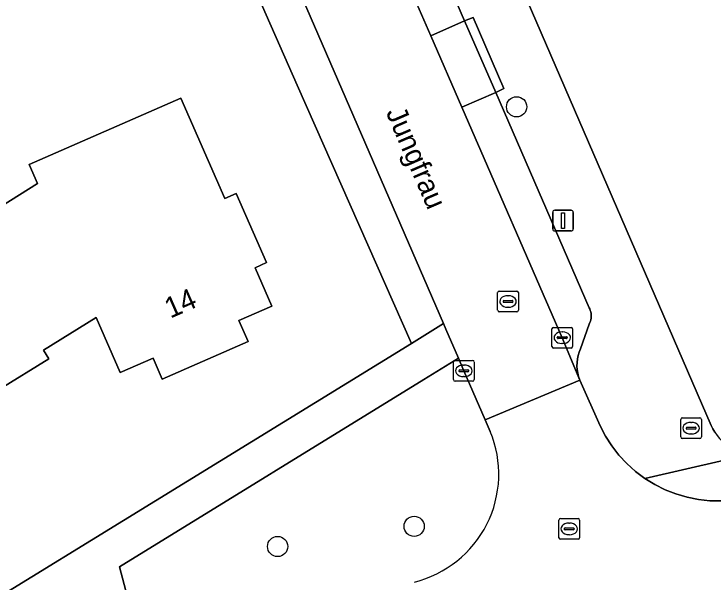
# Model space of a CAD drawing. Extents: x 158835 to 160077, y 386387 to 387778.
# Drawn here: x 159412.85 to 159446.64, y 386715 to 386742.48 of the extents above; entities that cross this region are included whole.
import ezdxf

# ---------------------------------------------------------------- set-up
doc = ezdxf.new("R2010")
doc.units = 0
for name, color, linetype in [('IMGEO_Boom', 7, 'Continuous'), ('IMGEO_Brandkraan', 7, 'Continuous'), ('IMGEO_Erf', 7, 'Continuous'), ('IMGEO_Groenvoorziening', 7, 'Continuous'), ('IMGEO_Kolk', 7, 'Continuous'), ('IMGEO_Lichtmast', 7, 'Continuous'), ('IMGEO_Openbare_ruimte_label', 7, 'Continuous'), ('IMGEO_Pand', 7, 'Continuous'), ('IMGEO_Pand_nummerreeks', 7, 'Continuous'), ('IMGEO_Parkeervlak_open', 7, 'Continuous'), ('IMGEO_Rijbaan_lokaal_open', 7, 'Continuous'), ('IMGEO_Rioolput', 7, 'Continuous'), ('IMGEO_Voetpad_open', 7, 'Continuous')]:
    doc.layers.add(name, color=color, linetype=linetype)

msp = doc.modelspace()

# ---------------------------------------------------------------- linework, layer by layer
at = {"layer": 'IMGEO_Boom'}
for centre in [(159437.149, 386737.987), (159432.195, 386717.697), (159425.596, 386716.722)]:
    msp.add_circle(centre, 0.489, dxfattribs=at)
at = {"layer": 'IMGEO_Brandkraan'}
for p, q in [((159445.083, 386722.019), (159445.083, 386722.871)), ((159445.158, 386722.945), (159446.01, 386722.945)), ((159445.571, 386722.725), (159445.596, 386722.725)), ((159446.084, 386722.871), (159446.084, 386722.019)), ((159445.342, 386722.439), (159445.342, 386722.451)), ((159445.78, 386722.402), (159445.382, 386722.402)), ((159445.385, 386722.488), (159445.783, 386722.488)), ((159445.826, 386722.451), (159445.826, 386722.439)), ((159445.594, 386722.165), (159445.569, 386722.165)), ((159446.01, 386721.945), (159445.158, 386721.945))]:
    msp.add_line(p, q, dxfattribs=at)
for points in [[(159445.083, 386722.019), (159445.083, 386722.871)], [(159445.158, 386722.945), (159446.01, 386722.945)], [(159446.084, 386722.871), (159446.084, 386722.019)], [(159446.01, 386721.945), (159445.158, 386721.945)]]:
    msp.add_lwpolyline(points, dxfattribs=at)
for centre, radius, start, end in [((159445.16, 386722.869), 0.0765, 91.552, 178.448), ((159445.16, 386722.869), 0.0765, 91.552, 178.448), ((159446.008, 386722.869), 0.0765, 1.552, 88.448), ((159446.008, 386722.869), 0.0765, 1.552, 88.448), ((159445.382, 386722.448), 0.0403, 85.8775, 175.7526), ((159445.379, 386722.438), 0.0366, 178.938, 274.7102), ((159445.783, 386722.445), 0.043, 264.8664, 352.4533), ((159445.787, 386722.45), 0.0386, 1.7309, 96.639), ((159445.16, 386722.021), 0.0765, 181.552, 268.448), ((159445.16, 386722.021), 0.0765, 181.552, 268.448), ((159446.008, 386722.021), 0.0765, 271.552, 358.448), ((159446.008, 386722.021), 0.0765, 271.552, 358.448)]:
    msp.add_arc(centre, radius, start, end, dxfattribs=at)
for centre, major_axis, ratio, start_param, end_param in [((159445.57, 386722.445), (-0.387, 0.002), 0.722429, 4.712389, 7.853982), ((159445.595, 386722.445), (-0.39, 0.002), 0.717154, 1.570796, 4.712389)]:
    msp.add_ellipse(centre, major_axis=major_axis, ratio=ratio, start_param=start_param, end_param=end_param, dxfattribs=at)
at = {"layer": 'IMGEO_Erf'}
for points in [[(159425.315, 386771.692), (159434.699, 386750), (159446.561, 386722.581), (159446.639, 386722.409), (159446.732, 386722.245), (159446.839, 386722.089), (159446.96, 386721.944), (159447.093, 386721.81), (159447.238, 386721.689), (159447.393, 386721.581), (159447.557, 386721.487), (159447.729, 386721.408), (159447.907, 386721.345), (159448.09, 386721.298), (159448.276, 386721.268), (159448.464, 386721.254), (159448.653, 386721.258), (159448.841, 386721.278), (159449.026, 386721.315), (159449.13, 386721.343), (159464.145, 386725.103), (159472.554, 386727.311)], [(159320.416, 386657.723), (159398.233, 386705.745), (159432.071, 386726.541), (159426.546, 386739.026), (159422.284, 386748.699), (159421.725, 386750), (159419.683, 386754.749), (159414.254, 386767.377)]]:
    msp.add_lwpolyline(points, dxfattribs=at)
msp.add_lwpolyline([(159409.135, 386734.556), (159410.612, 386732.165), (159413.994, 386734.281), (159413.592, 386735.197), (159420.918, 386738.411), (159423.04, 386733.55), (159423.598, 386733.795), (159425.059, 386730.465), (159424.502, 386730.199), (159425.318, 386728.348), (159423.721, 386727.653), (159424.167, 386726.636), (159420.021, 386724.817), (159419.579, 386725.824), (159417.989, 386725.13), (159416.824, 386727.799), (159414.273, 386726.221), (159414.536, 386725.796), (159409.724, 386722.824), (159409.461, 386723.249), (159408.955, 386722.915), (159405.277, 386728.871), (159405.788, 386729.186), (159404.311, 386731.577)], close=True, dxfattribs=at)
at = {"layer": 'IMGEO_Groenvoorziening'}
for points in [[(159434.338, 386725.824), (159432.664, 386724.796), (159417.947, 386715.735), (159418.927, 386712.01)], [(159435.635, 386722.85), (159434.6, 386725.22), (159434.338, 386725.824)], [(159435.875, 386722.284), (159435.635, 386722.85)]]:
    msp.add_lwpolyline(points, dxfattribs=at)
msp.add_arc((159430.915, 386720.219), 5.372, 283.9105, 22.6074, dxfattribs=at)
at = {"layer": 'IMGEO_Kolk'}
for p, q in [((159438.857, 386726.395), (159438.857, 386727.247)), ((159438.932, 386727.321), (159439.784, 386727.321)), ((159439.345, 386727.101), (159439.37, 386727.101)), ((159439.858, 386727.247), (159439.858, 386726.395)), ((159439.116, 386726.815), (159439.116, 386726.827)), ((159439.554, 386726.778), (159439.156, 386726.778)), ((159439.159, 386726.864), (159439.557, 386726.864)), ((159439.6, 386726.827), (159439.6, 386726.815)), ((159439.368, 386726.541), (159439.343, 386726.541)), ((159439.784, 386726.321), (159438.932, 386726.321)), ((159434.172, 386725.719), (159435.024, 386725.719)), ((159434.097, 386724.793), (159434.097, 386725.645)), ((159434.585, 386725.499), (159434.61, 386725.499)), ((159435.098, 386725.645), (159435.098, 386724.793)), ((159434.356, 386725.213), (159434.356, 386725.225)), ((159434.794, 386725.176), (159434.396, 386725.176)), ((159434.399, 386725.262), (159434.797, 386725.262)), ((159434.84, 386725.225), (159434.84, 386725.213)), ((159435.024, 386724.719), (159434.172, 386724.719)), ((159434.608, 386724.939), (159434.583, 386724.939))]:
    msp.add_line(p, q, dxfattribs=at)
for points in [[(159438.857, 386726.395), (159438.857, 386727.247)], [(159438.932, 386727.321), (159439.784, 386727.321)], [(159439.858, 386727.247), (159439.858, 386726.395)], [(159439.784, 386726.321), (159438.932, 386726.321)], [(159434.172, 386725.719), (159435.024, 386725.719)], [(159434.097, 386724.793), (159434.097, 386725.645)], [(159435.098, 386725.645), (159435.098, 386724.793)], [(159435.024, 386724.719), (159434.172, 386724.719)]]:
    msp.add_lwpolyline(points, dxfattribs=at)
for centre, radius, start, end in [((159438.934, 386727.245), 0.0765, 91.552, 178.448), ((159438.934, 386727.245), 0.0765, 91.552, 178.448), ((159439.782, 386727.245), 0.0765, 1.552, 88.448), ((159439.782, 386727.245), 0.0765, 1.552, 88.448), ((159439.156, 386726.824), 0.0403, 85.8775, 175.7526), ((159439.153, 386726.814), 0.0366, 178.938, 274.7102), ((159439.557, 386726.821), 0.043, 264.8664, 352.4533), ((159439.561, 386726.826), 0.0386, 1.7309, 96.639), ((159438.934, 386726.397), 0.0765, 181.552, 268.448), ((159438.934, 386726.397), 0.0765, 181.552, 268.448), ((159439.782, 386726.397), 0.0765, 271.552, 358.448), ((159439.782, 386726.397), 0.0765, 271.552, 358.448), ((159434.174, 386725.643), 0.0765, 91.552, 178.448), ((159434.174, 386725.643), 0.0765, 91.552, 178.448), ((159435.022, 386725.643), 0.0765, 1.552, 88.448), ((159435.022, 386725.643), 0.0765, 1.552, 88.448), ((159434.396, 386725.222), 0.0403, 85.8775, 175.7526), ((159434.393, 386725.212), 0.0366, 178.938, 274.7102), ((159434.797, 386725.219), 0.043, 264.8664, 352.4533), ((159434.801, 386725.224), 0.0386, 1.7309, 96.639), ((159434.174, 386724.795), 0.0765, 181.552, 268.448), ((159434.174, 386724.795), 0.0765, 181.552, 268.448), ((159435.022, 386724.795), 0.0765, 271.552, 358.448), ((159435.022, 386724.795), 0.0765, 271.552, 358.448)]:
    msp.add_arc(centre, radius, start, end, dxfattribs=at)
for centre, major_axis, ratio, start_param, end_param in [((159439.344, 386726.821), (-0.387, 0.002), 0.722429, 4.712389, 7.853982), ((159439.369, 386726.821), (-0.39, 0.002), 0.717154, 1.570796, 4.712389), ((159434.584, 386725.219), (-0.387, 0.002), 0.722429, 4.712389, 7.853982), ((159434.609, 386725.219), (-0.39, 0.002), 0.717154, 1.570796, 4.712389)]:
    msp.add_ellipse(centre, major_axis=major_axis, ratio=ratio, start_param=start_param, end_param=end_param, dxfattribs=at)
at = {"layer": 'IMGEO_Lichtmast'}
for p, q in [((159438.894, 386732.081), (159438.894, 386732.881)), ((159438.894, 386732.881), (159438.894, 386732.081)), ((159438.994, 386732.981), (159439.784, 386732.981)), ((159439.784, 386732.981), (159438.994, 386732.981)), ((159439.884, 386732.881), (159439.884, 386732.081)), ((159439.884, 386732.081), (159439.884, 386732.881)), ((159439.784, 386731.981), (159438.994, 386731.981)), ((159438.994, 386731.981), (159439.784, 386731.981))]:
    msp.add_line(p, q, dxfattribs=at)
msp.add_lwpolyline([(159439.314, 386732.856), (159439.464, 386732.856), (159439.464, 386732.106), (159439.314, 386732.106), (159439.314, 386732.856)], dxfattribs=at)
for centre, start, end in [((159438.994, 386732.881), 90, 180), ((159438.994, 386732.881), 90, 180), ((159439.784, 386732.881), 0, 90), ((159439.784, 386732.881), 360, 90), ((159438.994, 386732.081), 180, 270), ((159438.994, 386732.081), 180, 270), ((159439.784, 386732.081), 270, 0), ((159439.784, 386732.081), 270, 0)]:
    msp.add_arc(centre, 0.1, start, end, dxfattribs=at)
at = {"layer": 'IMGEO_Pand'}
msp.add_lwpolyline([(159414.536, 386725.796), (159414.273, 386726.221), (159416.824, 386727.799), (159417.989, 386725.13), (159419.579, 386725.824), (159420.021, 386724.817), (159424.167, 386726.636), (159423.721, 386727.653), (159425.318, 386728.348), (159424.502, 386730.199), (159425.059, 386730.465), (159423.598, 386733.795), (159423.04, 386733.55), (159420.918, 386738.411), (159413.592, 386735.197), (159413.994, 386734.281), (159410.612, 386732.165), (159409.135, 386734.556), (159404.311, 386731.577), (159405.788, 386729.186), (159405.277, 386728.871), (159408.955, 386722.915), (159409.461, 386723.249), (159409.724, 386722.824)], close=True, dxfattribs=at)
at = {"layer": 'IMGEO_Parkeervlak_open'}
for points in [[(159423.379, 386768.136), (159421.744, 386767.43), (159422.713, 386765.168), (159429.269, 386750), (159430.408, 386747.366), (159432.995, 386741.426), (159434.637, 386742.141), (159431.233, 386750)], [(159436.139, 386738.685), (159434.498, 386737.977), (159439.357, 386726.82), (159440.208, 386724.774), (159440.147, 386724.947), (159440.105, 386725.112), (159440.079, 386725.281), (159440.067, 386725.451), (159440.071, 386725.622), (159440.09, 386725.791), (159440.124, 386725.959), (159440.173, 386726.122), (159440.236, 386726.281), (159440.658, 386727.479), (159440.69, 386727.548), (159440.716, 386727.619), (159440.735, 386727.692), (159440.748, 386727.767), (159440.754, 386727.842), (159440.753, 386727.918), (159440.745, 386727.993), (159440.731, 386728.068), (159440.71, 386728.14), (159440.683, 386728.211), (159440.655, 386728.268)]]:
    msp.add_lwpolyline(points, close=True, dxfattribs=at)
at = {"layer": 'IMGEO_Rijbaan_lokaal_open'}
for points in [[(159416.243, 386767.668), (159417.916, 386763.787), (159418.792, 386761.717), (159420.265, 386758.263), (159422.271, 386753.66), (159423.765, 386750.217), (159423.859, 386750), (159426.056, 386744.954), (159433.61, 386727.506), (159433.727, 386727.236), (159434.338, 386725.824), (159434.6, 386725.22), (159435.635, 386722.85), (159440.208, 386724.774), (159439.357, 386726.82), (159434.498, 386737.977), (159432.995, 386741.426), (159430.408, 386747.366), (159429.269, 386750), (159422.713, 386765.168)], [(159448.769, 386719.226), (159448.171, 386719.056), (159447.618, 386718.966), (159447.058, 386718.925), (159446.496, 386718.935), (159445.938, 386718.995), (159445.387, 386719.105), (159444.848, 386719.263), (159444.326, 386719.469), (159443.824, 386719.72), (159443.346, 386720.016), (159442.897, 386720.353), (159442.48, 386720.729), (159442.098, 386721.14), (159441.754, 386721.584), (159441.451, 386722.057), (159441.192, 386722.555), (159440.208, 386724.774), (159435.635, 386722.85), (159435.875, 386722.284)]]:
    msp.add_lwpolyline(points, dxfattribs=at)
msp.add_arc((159430.915, 386720.219), 5.372, 283.9105, 22.6074, dxfattribs=at)
at = {"layer": 'IMGEO_Rioolput'}
for p, q in [((159436.308, 386729.073), (159437.16, 386729.073)), ((159436.233, 386728.147), (159436.233, 386728.999)), ((159436.721, 386728.853), (159436.746, 386728.853)), ((159437.234, 386728.999), (159437.234, 386728.147)), ((159436.492, 386728.567), (159436.492, 386728.579)), ((159436.93, 386728.53), (159436.532, 386728.53)), ((159436.535, 386728.616), (159436.933, 386728.616)), ((159436.976, 386728.579), (159436.976, 386728.567)), ((159437.16, 386728.073), (159436.308, 386728.073)), ((159436.744, 386728.293), (159436.719, 386728.293)), ((159439.192, 386717.148), (159439.192, 386718)), ((159439.267, 386718.074), (159440.119, 386718.074)), ((159440.193, 386718), (159440.193, 386717.148)), ((159439.451, 386717.568), (159439.451, 386717.58)), ((159439.494, 386717.617), (159439.892, 386717.617)), ((159439.68, 386717.854), (159439.705, 386717.854)), ((159439.935, 386717.58), (159439.935, 386717.568)), ((159439.889, 386717.531), (159439.491, 386717.531)), ((159439.703, 386717.294), (159439.678, 386717.294)), ((159440.119, 386717.074), (159439.267, 386717.074))]:
    msp.add_line(p, q, dxfattribs=at)
for points in [[(159436.308, 386729.073), (159437.16, 386729.073)], [(159436.233, 386728.147), (159436.233, 386728.999)], [(159437.234, 386728.999), (159437.234, 386728.147)], [(159437.16, 386728.073), (159436.308, 386728.073)], [(159439.192, 386717.148), (159439.192, 386718)], [(159439.267, 386718.074), (159440.119, 386718.074)], [(159440.193, 386718), (159440.193, 386717.148)], [(159440.119, 386717.074), (159439.267, 386717.074)]]:
    msp.add_lwpolyline(points, dxfattribs=at)
for centre, radius, start, end in [((159436.31, 386728.997), 0.0765, 91.552, 178.448), ((159436.31, 386728.997), 0.0765, 91.552, 178.448), ((159437.158, 386728.997), 0.0765, 1.552, 88.448), ((159437.158, 386728.997), 0.0765, 1.552, 88.448), ((159436.532, 386728.576), 0.0403, 85.8775, 175.7526), ((159436.529, 386728.566), 0.0366, 178.938, 274.7102), ((159436.933, 386728.573), 0.043, 264.8664, 352.4533), ((159436.937, 386728.578), 0.0386, 1.7309, 96.639), ((159436.31, 386728.149), 0.0765, 181.552, 268.448), ((159436.31, 386728.149), 0.0765, 181.552, 268.448), ((159437.158, 386728.149), 0.0765, 271.552, 358.448), ((159437.158, 386728.149), 0.0765, 271.552, 358.448), ((159439.269, 386717.998), 0.0765, 91.552, 178.448), ((159439.269, 386717.998), 0.0765, 91.552, 178.448), ((159440.117, 386717.998), 0.0765, 1.552, 88.448), ((159440.117, 386717.998), 0.0765, 1.552, 88.448), ((159439.491, 386717.577), 0.0403, 85.8775, 175.7526), ((159439.488, 386717.567), 0.0366, 178.938, 274.7102), ((159439.892, 386717.574), 0.043, 264.8664, 352.4533), ((159439.896, 386717.579), 0.0386, 1.7309, 96.639), ((159439.269, 386717.15), 0.0765, 181.552, 268.448), ((159439.269, 386717.15), 0.0765, 181.552, 268.448), ((159440.117, 386717.15), 0.0765, 271.552, 358.448), ((159440.117, 386717.15), 0.0765, 271.552, 358.448)]:
    msp.add_arc(centre, radius, start, end, dxfattribs=at)
for centre, major_axis, ratio, start_param, end_param in [((159436.72, 386728.573), (-0.387, 0.002), 0.722429, 4.712389, 7.853982), ((159436.745, 386728.573), (-0.39, 0.002), 0.717154, 1.570796, 4.712389), ((159439.679, 386717.574), (-0.387, 0.002), 0.722429, 4.712389, 7.853982), ((159439.704, 386717.574), (-0.39, 0.002), 0.717154, 1.570796, 4.712389)]:
    msp.add_ellipse(centre, major_axis=major_axis, ratio=ratio, start_param=start_param, end_param=end_param, dxfattribs=at)
at = {"layer": 'IMGEO_Voetpad_open'}
for points in [[(159414.254, 386767.377), (159419.683, 386754.749), (159421.725, 386750), (159422.284, 386748.699), (159426.546, 386739.026), (159432.071, 386726.541), (159433.61, 386727.506), (159426.056, 386744.954), (159423.859, 386750), (159423.765, 386750.217), (159423.368, 386750.061), (159421.865, 386753.478), (159422.271, 386753.66), (159420.265, 386758.263), (159419.883, 386758.101), (159418.39, 386761.541), (159418.792, 386761.717), (159417.916, 386763.787), (159416.243, 386767.668)], [(159431.233, 386750), (159434.637, 386742.141), (159435.044, 386742.3), (159436.525, 386738.867), (159436.139, 386738.685), (159440.655, 386728.268), (159440.683, 386728.211), (159440.71, 386728.14), (159440.731, 386728.068), (159440.745, 386727.993), (159440.753, 386727.918), (159440.754, 386727.842), (159440.748, 386727.767), (159440.735, 386727.692), (159440.716, 386727.619), (159440.69, 386727.548), (159440.658, 386727.479), (159440.236, 386726.281), (159440.173, 386726.122), (159440.124, 386725.959), (159440.09, 386725.791), (159440.071, 386725.622), (159440.067, 386725.451), (159440.079, 386725.281), (159440.105, 386725.112), (159440.147, 386724.947), (159440.208, 386724.774), (159441.192, 386722.555), (159441.451, 386722.057), (159441.754, 386721.584), (159442.098, 386721.14), (159442.48, 386720.729), (159442.897, 386720.353), (159443.346, 386720.016), (159449.026, 386721.315)], [(159446.732, 386722.245), (159446.639, 386722.409), (159446.561, 386722.581), (159434.699, 386750)], [(159412.625, 386709.875), (159413.821, 386710.218), (159415.406, 386710.621), (159415.291, 386711.051), (159418.927, 386712.01), (159417.947, 386715.735), (159432.664, 386724.796), (159434.338, 386725.824), (159433.727, 386727.236), (159433.61, 386727.506), (159432.071, 386726.541), (159398.233, 386705.745)], [(159472.554, 386727.311), (159464.145, 386725.103), (159449.13, 386721.343), (159449.026, 386721.315), (159443.346, 386720.016), (159443.824, 386719.72), (159444.326, 386719.469), (159444.848, 386719.263), (159445.387, 386719.105), (159445.938, 386718.995), (159446.496, 386718.935), (159447.058, 386718.925), (159447.618, 386718.966), (159448.171, 386719.056), (159448.769, 386719.226), (159449.649, 386719.445), (159450.742, 386719.718), (159466.706, 386723.831), (159473.743, 386725.638)]]:
    msp.add_lwpolyline(points, dxfattribs=at)
for points in [[(159434.637, 386742.141), (159436.139, 386738.685), (159436.525, 386738.867), (159435.044, 386742.3)], [(159434.637, 386742.141), (159432.995, 386741.426), (159434.498, 386737.977), (159436.139, 386738.685)]]:
    msp.add_lwpolyline(points, close=True, dxfattribs=at)

# ---------------------------------------------------------------- texts
at = {"layer": 'IMGEO_Openbare_ruimte_label'}
msp.add_text('Jungfrau', height=1, rotation=293.3866, dxfattribs=at).set_placement((159430.814, 386737.722))
at = {"layer": 'IMGEO_Pand_nummerreeks'}
msp.add_text('14', height=1, rotation=23.6888, dxfattribs=at).set_placement((159420.408, 386727.738))

doc.saveas('drawing.dxf')
